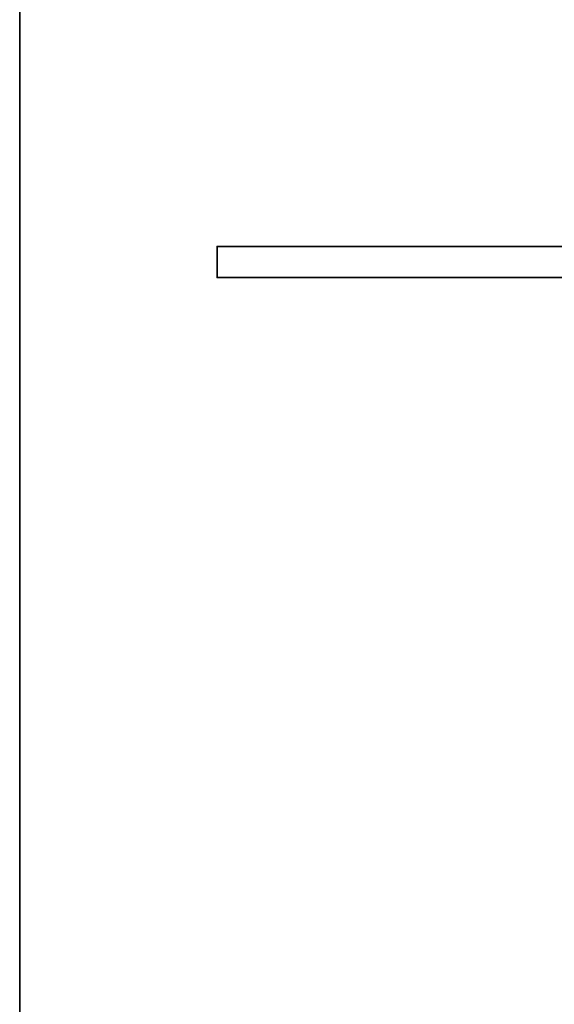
# Model space of a CAD drawing. Header units: millimetres. Extents: x -503 to 6703, y -110 to 249.
# Tile 654 of 656: x 2547 to 2573, y 54 to 102. Entities that reach past the tile are written whole.
import ezdxf

# ---------------------------------------------------------------- set-up
doc = ezdxf.new("R2010")
doc.units = ezdxf.units.MM
doc.layers.add('151', color=7, linetype='Continuous', true_color=0xffffff)

# ---------------------------------------------------------------- blocks, each defined once
blk = doc.blocks.new('UG_SURFACE_003')
at = {"layer": '151', "color": 252, "linetype": 'Continuous', "lineweight": 35}
for points in [[(3602.5, -9.3, 2212.25), (3602.5, 230.4, 2212.25), (2397.5, 230.4, 2212.25), (2397.5, -9.3, 2212.25)], [(2547.5, -9.3, 2062.25), (2547.5, 230.4, 2062.25), (3452.5, 230.4, 2062.25), (3452.5, -9.3, 2062.25)]]:
    blk.add_3dface(points, dxfattribs=at)
blk = doc.blocks.new('UG_SURFACE_284')
at = {"layer": '151', "color": 252, "linetype": 'Continuous', "lineweight": 35}
for points in [[(2557, 89.2, 2050.25), (2557, 90.7, 2050.25), (2557, 90.7, -7.75), (2557, 89.2, -7.75)], [(2557, 90.7, 2050.25), (2573.92, 90.7, 2033.33), (2573.92, 90.7, -7.75), (2557, 90.7, -7.75)], [(2573.92, 90.7, 2033.33), (2557, 90.7, 2050.25), (2557, 89.2, 2050.25), (2573.92, 89.2, 2033.33)], [(2573.92, 89.2, -7.75), (2557, 89.2, -7.75), (2557, 90.7, -7.75), (2573.92, 90.7, -7.75)], [(2557, 89.2, 2050.25), (2557, 89.2, -7.75), (2573.92, 89.2, -7.75), (2573.92, 89.2, 2033.33)]]:
    blk.add_3dface(points, dxfattribs=at)
blk = doc.blocks.new('UG_SURFACE_285')
at = {"layer": '151', "color": 252, "linetype": 'Continuous', "lineweight": 35}
for points in [[(2557, 89.2, 2050.25), (2557, 90.7, 2050.25), (2557, 90.7, -7.75), (2557, 89.2, -7.75)], [(2557, 90.7, 2050.25), (2573.92, 90.7, 2033.33), (2573.92, 90.7, -7.75), (2557, 90.7, -7.75)], [(2573.92, 90.7, 2033.33), (2557, 90.7, 2050.25), (2557, 89.2, 2050.25), (2573.92, 89.2, 2033.33)], [(2573.92, 89.2, -7.75), (2557, 89.2, -7.75), (2557, 90.7, -7.75), (2573.92, 90.7, -7.75)], [(2557, 89.2, 2050.25), (2557, 89.2, -7.75), (2573.92, 89.2, -7.75), (2573.92, 89.2, 2033.33)]]:
    blk.add_3dface(points, dxfattribs=at)
blk = doc.blocks.new('UG_SURFACE_286')
at = {"layer": '151', "color": 252, "linetype": 'Continuous', "lineweight": 35}
for points in [[(2557, 89.2, 2050.25), (3443, 89.2, 2050.25), (3443, 90.7, 2050.25), (2557, 90.7, 2050.25)], [(2573.92, 89.2, 2033.33), (2557, 89.2, 2050.25), (2557, 90.7, 2050.25), (2573.92, 90.7, 2033.33)], [(2573.92, 90.7, 2033.33), (2557, 90.7, 2050.25), (3443, 90.7, 2050.25), (3426.08, 90.7, 2033.33)], [(2573.92, 89.2, 2033.33), (3426.08, 89.2, 2033.33), (3443, 89.2, 2050.25), (2557, 89.2, 2050.25)]]:
    blk.add_3dface(points, dxfattribs=at)

msp = doc.modelspace()

# ---------------------------------------------------------------- linework, layer by layer
at = {"layer": '151', "color": 251, "linetype": 'Continuous', "lineweight": -3, "true_color": 0x636466}
for p, q in [((2547.5, -9.3, 2062.25), (2547.5, 230.4, 2062.25)), ((2547.5, 230.4, -7.75), (2547.5, -9.3, -7.75)), ((2557, 90.7, -7.75), (2557, 90.7, 2050.25)), ((2557, 90.7, -7.75), (2573.92, 90.7, -7.75)), ((2573.92, 90.7, 2033.33), (2557, 90.7, 2050.25)), ((2557, 89.2, 2050.25), (2557, 90.7, 2050.25)), ((2573.92, 90.7, 2033.33), (2557, 90.7, 2050.25)), ((2573.92, 90.7, 2033.33), (2557, 90.7, 2050.25)), ((2557, 89.2, 2050.25), (2557, 90.7, 2050.25)), ((2557, 89.2, -7.75), (2557, 90.7, -7.75)), ((2557, 89.2, 2050.25), (2557, 90.7, 2050.25)), ((3443, 90.7, 2050.25), (2557, 90.7, 2050.25)), ((2557, 90.7, -7.75), (2557, 90.7, 2050.25)), ((2557, 89.2, -7.75), (2557, 90.7, -7.75)), ((2557, 90.7, -7.75), (2573.92, 90.7, -7.75)), ((2557, 89.2, -7.75), (2573.92, 89.2, -7.75)), ((2557, 89.2, -7.75), (2557, 89.2, 2050.25)), ((2557, 89.2, -7.75), (2573.92, 89.2, -7.75)), ((2573.92, 89.2, 2033.33), (2557, 89.2, 2050.25)), ((2573.92, 89.2, 2033.33), (2557, 89.2, 2050.25)), ((3443, 89.2, 2050.25), (2557, 89.2, 2050.25)), ((2557, 89.2, -7.75), (2557, 89.2, 2050.25)), ((2573.92, 89.2, 2033.33), (2557, 89.2, 2050.25))]:
    msp.add_line(p, q, dxfattribs=at)

# ---------------------------------------------------------------- block references
for name in ['UG_SURFACE_003', 'UG_SURFACE_284', 'UG_SURFACE_285', 'UG_SURFACE_286']:
    msp.add_blockref(name, (0, 0), dxfattribs=at)

doc.saveas('drawing.dxf')
